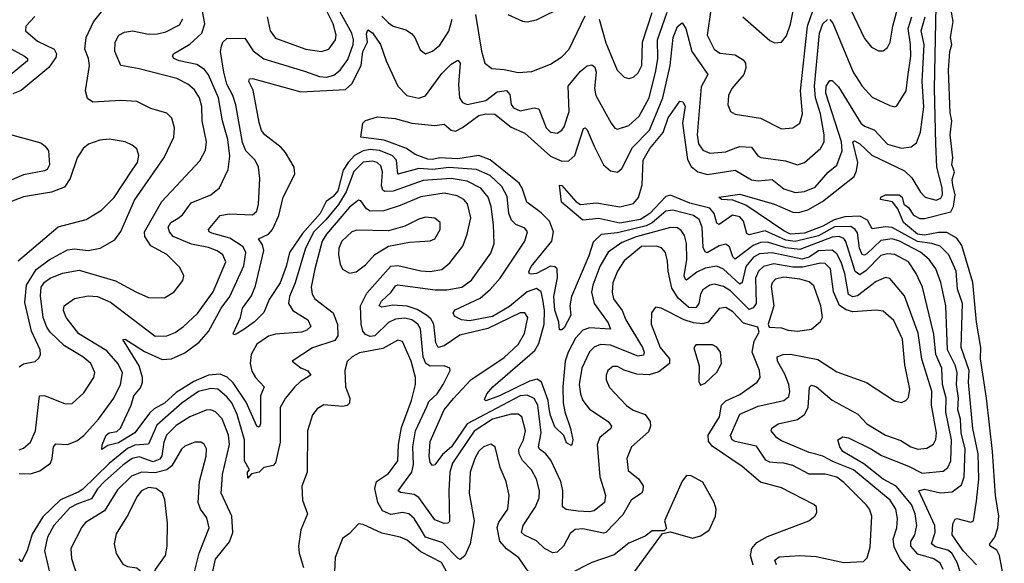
# Model space of a CAD drawing. Extents: x 1443846 to 1577407, y 839182 to 927291.
# Tile 529 of 535: x 1564348 to 1568610, y 912411 to 914763. Entities that reach past the tile are written whole.
import ezdxf

# ---------------------------------------------------------------- set-up
doc = ezdxf.new("R2010")
doc.units = 0

msp = doc.modelspace()

# ---------------------------------------------------------------- linework, layer by layer
at = {"layer": '0CON20XD'}
for points in [[(1567930.9, 914835), (1568005, 914680.8), (1568035, 914643.1), (1568065, 914628.6), (1568085, 914628.6), (1568105, 914642.5), (1568116.1, 914665), (1568127.6, 914735), (1568180.2, 914935)], [(1567623.3, 912405), (1567616.2, 912425), (1567635, 912438.6), (1567725, 912445.6), (1567795, 912441.2), (1567915, 912415.5), (1568000.6, 912419.4), (1568015.7, 912435), (1568029.3, 912480.7), (1568036.5, 912615), (1568026.8, 912645), (1568013.1, 912663.1), (1567915, 912760.7), (1567885, 912783.2), (1567835, 912797.4), (1567765, 912797.5), (1567694.8, 912834.8), (1567655, 912844.8), (1567625, 912845.2), (1567595, 912849.1), (1567577.9, 912857.9), (1567537.6, 912917.6), (1567445, 912937.6), (1567431.5, 912945), (1567424.1, 912964.1), (1567465, 913056.3), (1567545, 913091.5), (1567655, 913115.9), (1567676.8, 913133.2), (1567681.2, 913155), (1567677, 913185), (1567659.7, 913229.7), (1567628.2, 913285), (1567626.9, 913305), (1567653.3, 913315), (1567685, 913315.2), (1567803, 913293), (1567885, 913240), (1568013.4, 913193.4), (1568134.6, 913114.6), (1568165, 913107.1), (1568183.8, 913115), (1568195, 913128.8), (1568200.4, 913165), (1568179.9, 913269.9), (1568169.7, 913380.3), (1568131.7, 913461.7), (1568085, 913501.8), (1568055, 913506.8), (1567955, 913499.3), (1567925, 913507.1), (1567896.7, 913526.7), (1567870.5, 913585), (1567857.1, 913685), (1567835, 913708.1), (1567815, 913709.7), (1567737.6, 913692.3), (1567695, 913692.6), (1567612.7, 913707.3), (1567567.3, 913695), (1567545.6, 913674.4), (1567533, 913645), (1567536, 913535), (1567523, 913517), (1567505, 913509.1), (1567425, 913590.2), (1567395, 913607.9), (1567355, 913618.3), (1567335, 913614.7), (1567305, 913594.6), (1567295.2, 913575), (1567288.1, 913535), (1567275, 913516.1), (1567245, 913518.1), (1567198.3, 913558.3), (1567171.3, 913601.3), (1567155.2, 913675), (1567152.3, 913717.7), (1567143.8, 913755), (1567126, 913776), (1567105, 913783.2), (1567038.8, 913781.2), (1566965, 913718.9), (1566935.7, 913675), (1566915.6, 913625), (1566912.4, 913582.4), (1566918.8, 913555), (1566955.1, 913505.1), (1566971.6, 913465), (1567044.2, 913345), (1567051.3, 913325), (1567048, 913312), (1567025, 913307.2), (1566905, 913354.8), (1566861.6, 913358.4), (1566835, 913346.3), (1566814.2, 913325.8), (1566780.6, 913255), (1566770, 913185), (1566774.8, 913145), (1566786.2, 913115), (1566815, 913077.8), (1566895.5, 913025), (1566910, 913005), (1566906.4, 912995), (1566859.6, 912955), (1566847.5, 912925), (1566859.2, 912785), (1566874.6, 912735), (1566883.6, 912705), (1566879.6, 912675), (1566835, 912638.8), (1566815, 912633.7), (1566765, 912636.3), (1566713.4, 912643.4), (1566697.1, 912655), (1566699.4, 912725), (1566690.3, 912765), (1566647.3, 912857.3), (1566625.1, 912885.1), (1566597.5, 912905), (1566594, 912915), (1566604.8, 912975.2), (1566590.3, 913095), (1566574.3, 913124.3), (1566545, 913138.1), (1566515, 913136), (1566285.2, 913014.8), (1566216.5, 912915), (1566178.2, 912881.8), (1566145, 912836.9), (1566135, 912834.5), (1566125, 912848), (1566120, 912875), (1566125, 912938.6), (1566184.8, 913075), (1566226, 913124), (1566300.6, 913205), (1566445, 913301), (1566505, 913358.2), (1566533.3, 913405), (1566547.4, 913475), (1566535, 913494.5), (1566515, 913494.2), (1566375, 913427.5), (1566252.6, 913397.4), (1566185, 913352), (1566160, 913345), (1566149.2, 913365), (1566140.5, 913445), (1566128.2, 913468.2), (1566108.9, 913485), (1566068.8, 913508.8), (1566025, 913524), (1565962.5, 913527.5), (1565915, 913518.7), (1565903.8, 913525), (1565914.1, 913545), (1565955.8, 913584.2), (1565975, 913612), (1565984.8, 913615.2), (1566146.2, 913593.8), (1566196.3, 913593.7), (1566261.9, 913605), (1566303.4, 913636.6), (1566386.6, 913753.4), (1566401.6, 913795), (1566399.5, 913875), (1566388.1, 913955), (1566376.1, 913995), (1566344.3, 914034.3), (1566285, 914064.2), (1566215, 914076.2), (1566095, 914066.9), (1565965, 914021.3), (1565928.8, 914018.8), (1565920, 914025), (1565913.8, 914043.8), (1565918.8, 914105), (1565910.9, 914130.9), (1565895, 914144.8), (1565875, 914151.2), (1565835, 914146.2), (1565794.1, 914105.9), (1565761.8, 914018.2), (1565727.3, 913962.7), (1565673.7, 913896.3), (1565621.4, 913845), (1565584.8, 913774.8), (1565540.7, 913625), (1565516, 913565), (1565511.8, 913535), (1565530.4, 913505), (1565595.5, 913465), (1565607.5, 913435), (1565590.7, 913419.3), (1565569.1, 913410.9), (1565455, 913402), (1565425, 913393.7), (1565375, 913359), (1565350.5, 913315), (1565345.9, 913275), (1565352.9, 913242.9), (1565368.2, 913215), (1565405.5, 913175), (1565390.7, 913135), (1565390, 913015), (1565385, 913000.8), (1565373.9, 913005), (1565328.5, 913108.5), (1565272, 913192), (1565246.3, 913216.3), (1565215, 913228.8), (1565165, 913225.1), (1565102.1, 913197.9), (1565025, 913149.9), (1564975, 913103.9), (1564930.6, 913079.4), (1564909.5, 913060.5), (1564846.1, 912975), (1564775, 912932.3), (1564728.8, 912921.2), (1564703, 912903), (1564704.3, 912924.3), (1564721.6, 912965), (1564735, 912975.6), (1564768.5, 912981.5), (1564784.2, 912995.8), (1564830.3, 913095), (1564841.6, 913135), (1564870.3, 913169.7), (1564879.4, 913195), (1564879.7, 913215), (1564865.3, 913265), (1564795, 913380), (1564805, 913380.8), (1564888, 913328), (1564965, 913292.4), (1565005, 913295.2), (1565062.2, 913322.2), (1565125, 913367.5), (1565165, 913413.3), (1565220.4, 913515), (1565256.9, 913565), (1565318.6, 913698.6), (1565327.2, 913755), (1565315, 913779.7), (1565258.1, 913818.1), (1565179.3, 913839.3), (1565167.5, 913845), (1565165.4, 913855), (1565215.6, 913915), (1565255, 913923.5), (1565355, 913918.5), (1565375, 913934.3), (1565382.2, 913965), (1565386.7, 914075), (1565382.3, 914125), (1565366.9, 914155), (1565327.5, 914195), (1565312, 914232), (1565284.2, 914395), (1565271, 914435), (1565245, 914483.8), (1565231.1, 914535), (1565217.7, 914625), (1565221.5, 914648.5), (1565227.8, 914665), (1565245, 914681.5), (1565322.1, 914682.1), (1565358.6, 914628.6), (1565405, 914593.4), (1565580.5, 914540.5), (1565645, 914517.5), (1565675.6, 914514.4), (1565707, 914523), (1565735, 914544.7), (1565769, 914591), (1565790.7, 914655), (1565792.9, 914675), (1565785.7, 914705), (1565697.2, 914865)], [(1567873, 913897), (1567825, 913869.7), (1567745, 913838.9), (1567685, 913835.6), (1567655, 913849.1), (1567490.6, 913960.6), (1567435, 913981.3), (1567386.2, 913985), (1567374, 913995), (1567465, 914008), (1567615, 913965.3), (1567695, 913930), (1567721.1, 913928.9), (1567759.9, 913940.1), (1567823.4, 913976.6), (1567960, 914085), (1567970.7, 914109.3), (1567975.6, 914144.4), (1567954.8, 914235), (1567961.5, 914238.5), (1567985, 914225.3), (1568037.1, 914177.1), (1568178.5, 914108.5), (1568209, 914079), (1568247, 914017), (1568267.5, 913995), (1568315, 913982), (1568335, 913990.4), (1568342, 914005), (1568341.4, 914035), (1568318.3, 914125), (1568314.1, 914225), (1568308, 914465), (1568316.4, 914895)], [(1568610, 912335), (1568588.9, 912445), (1568577.8, 912467.8), (1568547.6, 912487.6), (1568546.7, 912495), (1568569.1, 912525), (1568582.4, 912565), (1568586.1, 912615), (1568571.6, 912705), (1568558.4, 912895), (1568532.4, 913125), (1568507.6, 913295), (1568508.2, 913345), (1568489.8, 913455), (1568474, 913626), (1568426.3, 913786.3), (1568405, 913817.3), (1568361.5, 913841.5), (1568325, 913842.7), (1568265, 913829.9), (1568234.8, 913835), (1568173.4, 913885), (1568148.9, 913945), (1568125.3, 913975.3), (1568074, 913985), (1568075.8, 913995), (1568095, 914004.4), (1568155, 914004.6), (1568167.5, 913995), (1568175.4, 913965.4), (1568195, 913950), (1568217.6, 913917.6), (1568245, 913903.3), (1568265, 913903.3), (1568379, 913931), (1568390.6, 913955), (1568397.2, 914005), (1568386.9, 914046.9), (1568385, 914070), (1568394.1, 914105), (1568382.9, 914135), (1568386.9, 914165), (1568376.1, 914265), (1568383.4, 914325), (1568375, 914360), (1568368.6, 914545), (1568373.9, 914625), (1568382.5, 914655), (1568376.7, 914685), (1568389.2, 914755), (1568366, 914885)], [(1564345, 913261.5), (1564365, 913273.4), (1564415.4, 913284.6), (1564430.9, 913299.1), (1564437.3, 913315), (1564436.1, 913335), (1564398.9, 913415), (1564370.8, 913539.2), (1564377.3, 913615), (1564418.6, 913681.4), (1564475, 913723.6), (1564555, 913766.9), (1564585, 913771.3), (1564645, 913764.7), (1564695.8, 913775), (1564759.4, 913810.6), (1564785, 913846.9), (1564845, 913982.5), (1564973.4, 914166.6), (1565014.6, 914255), (1565018.2, 914295), (1565006.1, 914336.1), (1564985, 914358.6), (1564915, 914377.9), (1564855, 914408.2), (1564785, 914413.8), (1564665, 914406.2), (1564641.1, 914421.1), (1564632.9, 914455), (1564650.4, 914565), (1564646.2, 914595), (1564629.6, 914635), (1564635.7, 914685), (1564667.2, 914752.8), (1564746.4, 914853.6)], [(1565418.8, 914775), (1565431.8, 914715), (1565455, 914682.5), (1565585.8, 914635), (1565655, 914624.7), (1565686.5, 914635), (1565715.3, 914675), (1565718.1, 914695), (1565705.2, 914745), (1565654.6, 914845)], [(1567340, 914805), (1567323.7, 914695), (1567354.2, 914635), (1567378.2, 914618.2), (1567445, 914611), (1567479.2, 914589.2), (1567490, 914575), (1567491.6, 914555), (1567483, 914525), (1567430.5, 914465), (1567416.5, 914435), (1567413.1, 914395), (1567425, 914366.2), (1567444.5, 914354.5), (1567555, 914337.1), (1567645, 914290), (1567694.6, 914295.4), (1567725.5, 914315), (1567737.1, 914355), (1567727.4, 914455), (1567758.4, 914735), (1567789.7, 914825)], [(1564345, 912799.7), (1564395, 912798.4), (1564435, 912811.2), (1564480.8, 912845), (1564489, 912865), (1564494.8, 912915.2), (1564505, 912927.9), (1564555, 912925.9), (1564595, 912941.4), (1564625.8, 912964.2), (1564688.4, 913035), (1564754.7, 913125), (1564784.3, 913185), (1564793, 913235), (1564774.3, 913274.3), (1564725, 913330.2), (1564603.9, 913403.9), (1564549.6, 913475), (1564537.9, 913505), (1564540, 913525), (1564585, 913557.1), (1564645, 913568.7), (1564684.2, 913565.8), (1564741.3, 913541.3), (1564935, 913393.8), (1564985, 913395.3), (1565020.8, 913409.1), (1565057.1, 913435), (1565118.2, 913491.8), (1565185, 913586.2), (1565240.8, 913715), (1565226.8, 913745), (1565202.5, 913762.5), (1565165, 913777.7), (1565091, 913791), (1565012.6, 913825), (1564995.8, 913845), (1564990, 913865), (1565002.7, 913885), (1565034.3, 913904.3), (1565052, 913918), (1565090.2, 913969.8), (1565175.2, 914004.8), (1565213.1, 914035), (1565250.3, 914115), (1565258, 914172), (1565248.6, 914245), (1565226.3, 914325), (1565208.7, 914425), (1565165, 914523.8), (1565147.3, 914547.3), (1565115, 914568.9), (1565037.5, 914585), (1565015.6, 914595), (1565010, 914605), (1565013.3, 914615), (1565085, 914657.1), (1565135.7, 914705), (1565148.7, 914745), (1565136.1, 914815)], [(1566321.1, 914785), (1566346.6, 914626.6), (1566361.4, 914575), (1566391.1, 914551.1), (1566445, 914547.3), (1566505, 914533.8), (1566565, 914538.9), (1566645, 914570.9), (1566695, 914602.2), (1566726.9, 914635), (1566795, 914778.7)], [(1566460.8, 914785), (1566525, 914755.6), (1566545, 914753.1), (1566585, 914762.5), (1566705, 914821.2)], [(1566856.3, 914765), (1566885, 914661.9), (1566934.7, 914544.7), (1566965, 914513.3), (1566985, 914508.5), (1567005, 914513.5), (1567025, 914532.5), (1567040.5, 914565), (1567044, 914665), (1567086.2, 914793.8)], [(1567101.3, 914541.3), (1567110.9, 914595), (1567109.4, 914675), (1567150.9, 914795)], [(1567477.5, 914775), (1567595, 914672.5), (1567615, 914662), (1567645, 914665.8), (1567667, 914693), (1567685, 914743.8), (1567698.4, 914815)], [(1564414.1, 914775.9), (1564374.5, 914735), (1564372.7, 914715), (1564425, 914670.3), (1564497.7, 914635), (1564506.8, 914615), (1564505, 914598.8), (1564474, 914556), (1564354, 914456), (1564318.6, 914441.4)], [(1564345, 912901.8), (1564365, 912910), (1564395, 912935.6), (1564416.6, 912985), (1564433.7, 913136.3), (1564455, 913137.8), (1564545, 913100.6), (1564575, 913103.1), (1564625, 913149.2), (1564669.1, 913215), (1564673.4, 913236.6), (1564655.6, 913275.6), (1564621.8, 913305), (1564542.2, 913352.2), (1564480.4, 913410.4), (1564465, 913432.3), (1564450, 913475), (1564437.5, 913567.5), (1564441, 913605), (1564455, 913626.8), (1564480.4, 913645), (1564533.4, 913666.6), (1564605, 913679.8), (1564763.2, 913633.2), (1564850, 913585), (1564905, 913560.6), (1564975, 913558.9), (1565017.1, 913585), (1565054.4, 913635), (1565058.6, 913655), (1565041.1, 913691.1), (1564985, 913746.5), (1564915, 913784.7), (1564889.6, 913825), (1564888.4, 913845), (1564963.3, 913976.7), (1565127.2, 914152.8), (1565151.7, 914198.3), (1565156.1, 914235), (1565138, 914325), (1565137, 914387), (1565125.8, 914425), (1565105, 914459.6), (1565075, 914483.3), (1565027.8, 914507.8), (1564865, 914549.8), (1564785, 914564.2), (1564759.6, 914625), (1564761.1, 914665), (1564776.9, 914695), (1564800.9, 914709.1), (1564836, 914714), (1564905, 914700.7), (1564945, 914701.4), (1564979.9, 914710.1), (1565039, 914741), (1565054.2, 914765.8)], [(1566164.6, 914164.6), (1566135, 914157.2), (1566115, 914159.7), (1566059.2, 914179.2), (1566021.8, 914205), (1565925, 914241.7), (1565824.2, 914254.2), (1565833.3, 914315), (1565845, 914326.2), (1565897.3, 914342.7), (1565972.5, 914335), (1566045.7, 914315.7), (1566145, 914304.6), (1566185, 914310), (1566215.3, 914285.3), (1566235, 914280.3), (1566265, 914295.7), (1566335, 914348.6), (1566365, 914355.2), (1566405, 914353.8), (1566475, 914297.8), (1566535, 914271.1), (1566645, 914172.8), (1566695, 914150.5), (1566725, 914152.4), (1566750.3, 914175), (1566788.7, 914291.3), (1566795, 914294.3), (1566805, 914285.6), (1566833.9, 914216.1), (1566875, 914134.5), (1566905, 914108.5), (1566935, 914103.1), (1566955, 914119.2), (1567000.8, 914209.2), (1567073.8, 914285), (1567131.6, 914425), (1567163.7, 914565), (1567177, 914685), (1567195, 914733.1), (1567215, 914748.6), (1567232, 914725), (1567257.7, 914625), (1567327.3, 914525), (1567297.6, 914472.4), (1567280.4, 914265), (1567286.3, 914225), (1567305, 914198.2), (1567335, 914184.7), (1567405, 914191.1), (1567443.8, 914206.2), (1567465, 914213.8), (1567515, 914211.1), (1567543.8, 914173.8), (1567556.5, 914166.5), (1567662.2, 914152.2), (1567715, 914135.4), (1567745, 914144.5), (1567815, 914205.5), (1567830, 914235), (1567830.8, 914265), (1567814.8, 914355), (1567792.9, 914425), (1567788.7, 914475), (1567809.4, 914705), (1567825, 914744.6), (1567845, 914763.8)], [(1565915, 914778.2), (1565945, 914748.4), (1565965, 914734.2), (1566018.8, 914718.8), (1566043.4, 914703.4), (1566058.8, 914685), (1566082, 914632), (1566104.5, 914614.5), (1566135, 914626.5), (1566166.9, 914653.1), (1566205, 914713.1), (1566219.6, 914765)], [(1568434.8, 912325), (1568405.9, 912415), (1568382.8, 912455), (1568365, 912468.7), (1568312.7, 912482.7), (1568294.7, 912495), (1568310.2, 912545), (1568309, 912575), (1568240.6, 912725), (1568265, 912731.8), (1568333.6, 912716.4), (1568385, 912720.7), (1568425, 912750.4), (1568435.9, 912785), (1568440.3, 912905), (1568422.7, 912975), (1568421, 913035), (1568409.2, 913075), (1568412.1, 913125), (1568403.6, 913185), (1568405.4, 913235), (1568398.1, 913265), (1568364.7, 913334.7), (1568357.6, 913525), (1568335.2, 913625.2), (1568313.3, 913685), (1568285.3, 913725), (1568246.8, 913756.8), (1568155.7, 913805), (1568125, 913814.6), (1568075, 913808.1), (1568015, 913750.2), (1568005, 913744.8), (1567995, 913747.6), (1567982.9, 913775), (1567975, 913840), (1567965, 913855.2), (1567945, 913868.1), (1567875, 913866.4), (1567805, 913827.3), (1567705, 913803), (1567665, 913808.3), (1567575, 913848.7), (1567505, 913832.4), (1567495, 913837.3), (1567481.1, 913891.1), (1567465, 913909.6), (1567433.5, 913916.5), (1567375, 913877.3), (1567365, 913882.9), (1567353.8, 913925), (1567335, 913947.7), (1567249.4, 913969.4), (1567165, 914003.2), (1567145, 913998.1), (1567075, 913923.7), (1567035, 913898), (1566945, 913882.1), (1566855, 913902.8), (1566785, 913895.8), (1566693.7, 913973.7), (1566685, 914047.5), (1566695, 914045.7), (1566755, 913976.2), (1566775, 913963.8), (1566845, 913971.1), (1566945, 913952.9), (1567005, 913967.8), (1567026.4, 913993.6), (1567042.1, 914047.9), (1567046.3, 914155), (1567075.9, 914205), (1567134, 914275), (1567155, 914337.5), (1567205, 914410.3), (1567218, 914408), (1567228, 914388), (1567217.6, 914315), (1567238.5, 914158.5), (1567255, 914128.1), (1567284, 914105), (1567325, 914093.7), (1567445, 914111.1), (1567515, 914069.6), (1567545, 914066), (1567605, 914071.1), (1567655, 914031.5), (1567705, 914015.7), (1567745, 914019.1), (1567791.9, 914038.1), (1567847.3, 914102.7), (1567885, 914133.8), (1567908.3, 914195), (1567905.6, 914235), (1567837.7, 914445), (1567838.4, 914475), (1567855, 914499.4), (1567865, 914499.2), (1567892, 914472), (1567988.6, 914315), (1568005, 914302.5), (1568046.6, 914286.6), (1568105, 914224.7), (1568165, 914206.9), (1568207.4, 914212.6), (1568229.9, 914230.1), (1568246.8, 914276.8), (1568261.1, 914385), (1568254.9, 914495), (1568263, 914655), (1568250.6, 914715), (1568267.3, 914775)], [(1567855, 914763.6), (1567868.1, 914748.1), (1567955.9, 914535.9), (1567995, 914474.4), (1568037.4, 914427.4), (1568115, 914390.8), (1568135, 914386), (1568145, 914390), (1568184.7, 914455.3), (1568192.3, 914515), (1568204.8, 914605), (1568204.5, 914655), (1568193.7, 914725), (1568209.5, 914775)], [(1568215.5, 912365), (1568159.2, 912429.2), (1568132.9, 912482.9), (1568128.9, 912515), (1568144.2, 912565), (1568148.1, 912605), (1568140.2, 912645), (1568116.1, 912685), (1567956.6, 912815), (1567870, 912850), (1567825, 912875.2), (1567793.7, 912883.7), (1567765, 912890.3), (1567645, 912941.1), (1567625, 912954.6), (1567600.6, 912985), (1567603.9, 912996.1), (1567630.8, 913015), (1567715, 913032.6), (1567745, 913055.3), (1567761, 913085), (1567767.1, 913172.9), (1567775, 913182.2), (1567796.5, 913175), (1567865, 913116.6), (1567976.6, 913056.6), (1568015, 913014.7), (1568095, 912965.3), (1568162.6, 912942.6), (1568205, 912915.3), (1568235, 912905.3), (1568275, 912909.1), (1568303.9, 912926.1), (1568313.5, 912946.5), (1568316.4, 912975), (1568295.4, 913095.4), (1568295.8, 913155.8), (1568253.6, 913293.6), (1568237.1, 913407), (1568178.6, 913568.6), (1568115, 913643.6), (1568095, 913647.1), (1568055, 913629.5), (1567975, 913568.2), (1567954, 913564), (1567935, 913574.1), (1567919.3, 913665), (1567904, 913714), (1567885, 913750.3), (1567865, 913765.6), (1567805, 913762.4), (1567765, 913735.1), (1567735, 913727.1), (1567605, 913754.5), (1567550.8, 913749.2), (1567524.8, 913735), (1567491.1, 913695), (1567475, 913625.5), (1567465, 913619.1), (1567395, 913683.5), (1567365, 913696.8), (1567315, 913687.8), (1567279.4, 913670.6), (1567235, 913635.5), (1567229.5, 913639.5), (1567224.1, 913655), (1567235.9, 913725), (1567233.9, 913795), (1567225, 913829.4), (1567211.4, 913851.4), (1567195, 913862.5), (1567165, 913864.4), (1567017.1, 913822.9), (1566955, 913798.9), (1566895, 913757.6), (1566859.6, 913695), (1566828.7, 913615), (1566823.7, 913583.7), (1566835.2, 913535), (1566895, 913451.8), (1566905.3, 913424.7), (1566815, 913429.5), (1566785, 913420), (1566754.1, 913385), (1566722.5, 913325), (1566709.7, 913285), (1566699.3, 913175), (1566700.8, 913105), (1566707, 913067), (1566732.7, 912995), (1566742.2, 912945), (1566738.6, 912925), (1566735, 912920.8), (1566715, 912932.9), (1566703.6, 912963.6), (1566665, 913001.8), (1566645, 913050), (1566639.8, 913079.8), (1566634.9, 913115), (1566606.5, 913195), (1566587.5, 913207.5), (1566555, 913199.1), (1566424.4, 913135), (1566365, 913114.7), (1566360.2, 913120.2), (1566369.3, 913145), (1566396.6, 913175), (1566578.5, 913331.5), (1566595, 913361.5), (1566617.5, 913445), (1566619.2, 913505), (1566612.4, 913552.4), (1566604.8, 913584.8), (1566585, 913600.3), (1566545, 913585.1), (1566468.2, 913521.8), (1566395, 913478.9), (1566295, 913459.7), (1566260.8, 913465), (1566230, 913480), (1566224.4, 913495), (1566232.9, 913507.1), (1566341.4, 913558.6), (1566384.9, 913595.1), (1566427.2, 913645), (1566535.2, 913804.8), (1566545.4, 913845), (1566535, 913860.5), (1566495, 913877), (1566476.7, 913895), (1566465.5, 913925), (1566458.3, 913998.3), (1566435, 914041.1), (1566385, 914088.7), (1566325, 914115.2), (1566206.2, 914123.8), (1566135.7, 914114.3), (1566075, 914118.7), (1565985, 914094.8), (1565979, 914155), (1565960, 914175), (1565905, 914197.5), (1565865, 914200.8), (1565834.9, 914195.1), (1565797.1, 914175), (1565769.2, 914145), (1565748.8, 914111.2), (1565725, 914022), (1565705, 913997.4), (1565674.5, 913975.6), (1565649.2, 913925), (1565572.6, 913837.4), (1565516.3, 913755), (1565502, 913695), (1565475.6, 913625), (1565428, 913552), (1565405, 913495.7), (1565365, 913455.7), (1565318, 913422), (1565285, 913402.5), (1565275, 913400), (1565271.4, 913405), (1565304.4, 913475), (1565312.5, 913515), (1565351.5, 913568.5), (1565368.7, 913611.3), (1565404, 913765), (1565399.3, 913789.3), (1565382.2, 913815), (1565425, 913834.7), (1565442, 913855), (1565469.8, 913915), (1565488.7, 913995), (1565538.9, 914095), (1565535.6, 914125), (1565498, 914188), (1565480.1, 914210.1), (1565408.6, 914265), (1565395, 914283.8), (1565385, 914317.5), (1565358.2, 914458.2), (1565340, 914495), (1565342.8, 914507.2), (1565355, 914508.9), (1565565, 914450), (1565758.8, 914461.2), (1565785.8, 914485), (1565826.1, 914565), (1565833.4, 914625), (1565853.5, 914665), (1565849.1, 914700.9), (1565855, 914719.2), (1565875, 914705.5), (1565910, 914655), (1565933.9, 914585), (1565985.3, 914475.3), (1566024.3, 914435), (1566075, 914423.6), (1566105, 914433.3), (1566175, 914530), (1566215, 914570.6), (1566245, 914588.1), (1566254.5, 914574.5), (1566247.2, 914482.8), (1566251.8, 914425), (1566265, 914404.5), (1566285, 914395.3), (1566366.2, 914413.8), (1566415, 914450.2), (1566455, 914455.7), (1566469, 914439), (1566475.2, 914395.2), (1566485, 914381.1), (1566515, 914368.4), (1566575, 914381.1), (1566595, 914377.7), (1566626.7, 914295), (1566645, 914276.8), (1566675, 914271.5), (1566695, 914284.6), (1566705, 914299.5), (1566725.8, 914365), (1566721.6, 914475), (1566775, 914540.3), (1566805, 914562.9), (1566825, 914567.9), (1566837, 914557), (1566843.7, 914535), (1566836, 914465), (1566841.9, 914435), (1566907.8, 914315), (1566923.7, 914293.7), (1566935, 914288.6), (1566985, 914304.6), (1567029.2, 914345), (1567072.3, 914425), (1567101.3, 914541.3)], [(1564295.3, 914645), (1564368.9, 914605), (1564381.1, 914595), (1564382, 914585), (1564315, 914530.2)], [(1564276, 914275), (1564439.3, 914229.3), (1564458.5, 914215), (1564471.9, 914195), (1564477.5, 914135), (1564466.3, 914115), (1564455, 914108.3), (1564365, 914091.9), (1564135, 913993)], [(1564340.8, 913719.2), (1564515, 913867.2), (1564635, 913897.7), (1564701.4, 913938.6), (1564756.7, 913993.3), (1564835, 914112.1), (1564857.7, 914145), (1564863.6, 914175), (1564855, 914204.2), (1564835, 914220), (1564804.7, 914234.7), (1564735, 914246.1), (1564695, 914241.8), (1564645.5, 914224.5), (1564622.9, 914205), (1564597.1, 914165), (1564566, 914075), (1564541.2, 914038.8), (1564485, 914016.4), (1564365, 913995.9), (1564205, 913936.1)], [(1568345.9, 912385), (1568332.3, 912412.3), (1568305, 912431.3), (1568235, 912450.7), (1568204.8, 912485), (1568204.8, 912505), (1568223.1, 912535), (1568231.9, 912575), (1568224.2, 912625), (1568207.9, 912665), (1568141.5, 912745), (1568085, 912775.1), (1568001.4, 912841.4), (1567910.9, 912895), (1567897.5, 912915), (1567890, 912945), (1567911.3, 912958.7), (1567936.1, 912953.9), (1568035, 912905.3), (1568077.7, 912877.7), (1568195, 912831.9), (1568255, 912800.9), (1568345, 912810.3), (1568365.8, 912825), (1568378.8, 912855), (1568381.3, 912945), (1568356.7, 913065), (1568358.1, 913125), (1568342.4, 913185), (1568340, 913255), (1568313.8, 913315), (1568305, 913402), (1568256.1, 913606.1), (1568228.3, 913665), (1568195.3, 913715), (1568136.6, 913746.6), (1568105, 913750.5), (1568075, 913742.2), (1568012.6, 913677.4), (1567985, 913658.4), (1567965, 913672.8), (1567923.7, 913803.7), (1567915, 913816), (1567895, 913825.4), (1567865, 913822.3), (1567725, 913768), (1567665, 913776.5), (1567585, 913800.9), (1567555, 913798.9), (1567523.4, 913786.6), (1567445, 913726.1), (1567435, 913736.9), (1567420.1, 913780.1), (1567405, 913791.3), (1567375, 913784), (1567324.2, 913754.2), (1567315, 913758.9), (1567307, 913777), (1567302.5, 913865), (1567288.5, 913898.5), (1567265.3, 913915.3), (1567175, 913939), (1567145, 913934.5), (1567085.6, 913884.4), (1567059.2, 913870.8), (1566935, 913841.1), (1566865, 913832.8), (1566829.6, 913800.4), (1566811.2, 913741.2), (1566736.2, 913565), (1566730, 913525), (1566733.1, 913485), (1566705, 913429.1), (1566695, 913420.5), (1566685, 913421.2), (1566681.9, 913455), (1566665, 913505.8), (1566660.5, 913565), (1566675.9, 913645.9), (1566674.4, 913684.4), (1566664, 913694), (1566645, 913696), (1566585, 913664.6), (1566561.7, 913661.7), (1566554, 913664), (1566552.2, 913672.2), (1566561.6, 913695), (1566651.9, 913805), (1566659.3, 913845), (1566640.8, 913890.8), (1566605, 913927.4), (1566542.9, 913972.9), (1566523.6, 914033.6), (1566509.7, 914055), (1566385, 914155.8), (1566335, 914175.5), (1566245, 914161.2), (1566164.6, 914164.6)], [(1567522.8, 912402.8), (1567511.6, 912445), (1567516.9, 912475), (1567539.3, 912500.7), (1567585, 912526.9), (1567763.8, 912595), (1567789.2, 912615), (1567798.7, 912631.3), (1567797.5, 912655), (1567786, 912665), (1567645, 912737.3), (1567555, 912762.3), (1567475, 912829.6), (1567345, 912917.5), (1567330.2, 912940.2), (1567328.1, 912965), (1567376.9, 913045), (1567385.7, 913095), (1567405, 913114), (1567465, 913141.9), (1567540.8, 913195), (1567552.9, 913215), (1567550.5, 913245), (1567519, 913325), (1567527.3, 913372.7), (1567549.4, 913410.6), (1567542.8, 913432.8), (1567480.4, 913450.4), (1567435, 913498.9), (1567405, 913517.5), (1567375, 913513.9), (1567328.3, 913455), (1567305, 913447.1), (1567265, 913450.8), (1567223.7, 913463.7), (1567125, 913515.4), (1567100.7, 913519.3), (1567082.2, 913495), (1567081.6, 913445), (1567120.2, 913345), (1567160.4, 913295), (1567160.3, 913275), (1567115, 913239.8), (1567073.2, 913226.8), (1567019, 913229), (1566965, 913246.9), (1566935, 913261.9), (1566915, 913262.5), (1566894.2, 913245), (1566886, 913225), (1566886, 913205), (1566901.4, 913171.4), (1566975, 913093.3), (1567003.4, 913073.4), (1567055.2, 913055.2), (1567077.6, 913025), (1567078.9, 913005), (1567069.5, 912980.5), (1566995.6, 912915), (1566976.2, 912865), (1566982.1, 912812.1), (1567026.3, 912776.3), (1567046.9, 912746.9), (1567045.9, 912725), (1567039.2, 912715), (1566995, 912684.6), (1566958.8, 912621.2), (1566885, 912544.7), (1566875, 912541.6), (1566785, 912561.1), (1566752.5, 912557.5), (1566730.3, 912539.7), (1566702, 912485), (1566675, 912459.3), (1566655, 912456.5), (1566620, 912475), (1566585, 912508.4), (1566532.4, 912532.4), (1566520.4, 912545), (1566527.6, 912575), (1566580.5, 912655), (1566595.9, 912695), (1566597.6, 912725), (1566584.6, 912775), (1566563.3, 912815), (1566525, 912856.6), (1566510.2, 912885), (1566509.2, 912905), (1566528.7, 912945), (1566538, 912985), (1566521.2, 913045), (1566505.7, 913055.7), (1566475.7, 913055.7), (1566395, 913035.1), (1566315, 912982.7), (1566220.7, 912845), (1566210.5, 912805), (1566205.9, 912725), (1566208, 912592), (1566201.2, 912585), (1566185, 912583.5), (1566145, 912599.6), (1566076.2, 912696.2), (1566055, 912709), (1565996.9, 912716.9), (1565986.9, 912725), (1566045.6, 912805), (1566051.9, 912838.1), (1566050.3, 912915), (1566061.1, 912985), (1566112.1, 913092.1), (1566119.5, 913110.5), (1566154.3, 913145), (1566181.7, 913185), (1566211.4, 913245), (1566210, 913255), (1566185.3, 913265.3), (1566125, 913264.5), (1566106, 913276), (1566095.1, 913305), (1566082.3, 913425), (1566071.9, 913445), (1566045, 913464.8), (1566015, 913471.5), (1565975, 913467.7), (1565945, 913452.8), (1565885.9, 913395), (1565865, 913392.4), (1565845, 913400.8), (1565832.7, 913415), (1565825.7, 913445), (1565822.8, 913525), (1565850, 913580), (1565955, 913695.9), (1565985, 913699.1), (1566085, 913676.1), (1566125, 913673), (1566175, 913682.6), (1566209.2, 913710.8), (1566266.3, 913783.7), (1566284.8, 913835.2), (1566300.3, 913905), (1566286.8, 913966.8), (1566270, 913985), (1566241, 914001), (1566185, 914011.9), (1566085, 913997), (1565995, 913958.3), (1565923.6, 913936.4), (1565865, 913934.4), (1565849.2, 913945), (1565825, 913978.5), (1565815, 913981.8), (1565775, 913951.9), (1565675.9, 913835), (1565657.2, 913805), (1565624.8, 913685), (1565610.2, 913605), (1565613.4, 913575), (1565626.1, 913555), (1565704.2, 913494.2), (1565723.6, 913443.6), (1565724.8, 913395), (1565712.7, 913375), (1565615, 913343.6), (1565527.5, 913285), (1565565, 913256.2), (1565595, 913243.5), (1565608.1, 913225), (1565562.8, 913197.2), (1565537, 913173)], [(1565775, 913665.7), (1565805, 913671.8), (1565845, 913702.9), (1565885, 913746.5), (1565945, 913783.1), (1566035, 913800.4), (1566124.5, 913805.5), (1566145, 913814.4), (1566167.5, 913855), (1566167.5, 913885), (1566145, 913904.4), (1566105, 913908.5), (1566075, 913900.4), (1566015, 913869.1), (1565945, 913849.5), (1565807.2, 913852.8), (1565785, 913845.4), (1565742.7, 913805), (1565728.9, 913775), (1565728.2, 913745), (1565734.6, 913704.6), (1565745, 913684), (1565775, 913665.7)], [(1568489.5, 912405), (1568431.2, 912465), (1568384.8, 912535), (1568387.5, 912582.5), (1568397.5, 912602.5), (1568405, 912605.5), (1568465, 912589.5), (1568476.9, 912595), (1568489.7, 912680.3), (1568499.1, 912775), (1568497.4, 912885), (1568473.7, 912995), (1568455.4, 913195), (1568458.3, 913245), (1568423.5, 913345), (1568428.8, 913535), (1568407.2, 913597.2), (1568401, 913675), (1568369.7, 913745), (1568333, 913783), (1568296.9, 913795), (1568233.6, 913803.6), (1568125, 913863.2), (1568095, 913866.7), (1568038.7, 913858.7), (1568018.4, 913895), (1567985, 913913.5), (1567919.7, 913910.3), (1567873, 913897)], [(1567714.6, 913415.4), (1567775, 913424.6), (1567815, 913456.9), (1567823.2, 913475), (1567815.8, 913525), (1567785, 913610.8), (1567765, 913628.6), (1567725, 913639.6), (1567655, 913649.5), (1567619.5, 913640.5), (1567605.8, 913625), (1567601.2, 913608.8), (1567611.7, 913525), (1567587.1, 913445), (1567592.1, 913432.1), (1567645, 913430), (1567675, 913419.3), (1567714.6, 913415.4)], [(1566550, 912375), (1566508.2, 912435), (1566455, 912473.2), (1566426.4, 912506.4), (1566414.1, 912565.9), (1566421.3, 912588.7), (1566461.5, 912645), (1566466.9, 912705), (1566453.8, 912765), (1566427.5, 912825), (1566405.6, 912915), (1566386.8, 912926.8), (1566355, 912915.4), (1566335, 912896.7), (1566317.7, 912865), (1566297.9, 912805), (1566293.2, 912715), (1566315.4, 912595), (1566298.1, 912495), (1566275, 912443.1), (1566255, 912427.7), (1566245, 912433.1), (1566179.9, 912499.9), (1566105, 912524), (1566086, 912556), (1566055, 912604.7), (1566031.9, 912625), (1566005, 912631.2), (1565955, 912621.9), (1565918.9, 912638.9), (1565897.6, 912675), (1565885.2, 912735), (1565893, 912765), (1565945, 912800.3), (1565984.7, 912855), (1565987.6, 912925), (1566000.8, 912999.2), (1566043.5, 913115), (1566061.9, 913185), (1566060.5, 913215), (1566043, 913285), (1566005, 913370), (1565985, 913376.2), (1565919.6, 913340.4), (1565818.4, 913321.6), (1565786.9, 913305), (1565765.3, 913284.7), (1565754.7, 913245.3), (1565758, 913175), (1565776.6, 913125), (1565775.8, 913104.2), (1565765.6, 913094.4), (1565745, 913089.3), (1565665, 913097.3), (1565635, 913080), (1565615, 913053.8), (1565593.8, 912985), (1565592.9, 912805), (1565569.1, 912745), (1565572.2, 912685), (1565593.8, 912625), (1565564.3, 912555.7), (1565555.3, 912485.3), (1565557.6, 912455), (1565576.8, 912393.2)], [(1567295, 913182.5), (1567315, 913190), (1567365, 913238.6), (1567385.4, 913275), (1567381.9, 913325), (1567366.2, 913346.2), (1567346.2, 913356.2), (1567275, 913355.8), (1567266.2, 913343.8), (1567288.6, 913265), (1567287, 913197), (1567295, 913182.5)], [(1565537, 913173), (1565497.8, 913125), (1565475.3, 913085), (1565474.8, 912935), (1565455, 912845.8), (1565445, 912834.4), (1565404.2, 912825), (1565384, 912806), (1565351.7, 912798.3), (1565335, 912780), (1565333.3, 912805), (1565342.5, 912815), (1565320.3, 912855), (1565321.7, 912945), (1565289.4, 913055), (1565265.9, 913105), (1565245, 913131.7), (1565205, 913164.4), (1565175, 913167.5), (1565122, 913155), (1565051.7, 913105), (1564940.9, 913009.1), (1564905, 912926.8), (1564847, 912923), (1564815, 912907.2), (1564735, 912843.5), (1564619.3, 912730.7), (1564600.4, 912719.6), (1564524.2, 912685.8), (1564448.2, 912611.8), (1564402.4, 912537.6), (1564380.3, 912465), (1564355, 912418.1), (1564345, 912430)], [(1565164.1, 912285), (1565195, 912428.9), (1565256.1, 912503.9), (1565270.5, 912545), (1565266.1, 912615), (1565220.5, 912715), (1565222.4, 912752.4), (1565226.2, 912795), (1565255.6, 912925.6), (1565252.1, 912965), (1565225, 913036), (1565195, 913067.1), (1565175, 913074.7), (1565155, 913074.2), (1565084.5, 913045.5), (1565025, 913006.9), (1564982.8, 912965), (1564972, 912935), (1564963.8, 912876.2), (1564955, 912861.7), (1564925, 912849.9), (1564865, 912871.7), (1564835, 912864.5), (1564794, 912836), (1564715.6, 912765), (1564685, 912733.1), (1564659.3, 912690.7), (1564595, 912667.8), (1564565, 912650.6), (1564495.6, 912575), (1564468.1, 912525), (1564454.8, 912465), (1564486, 912336)], [(1565097, 912345), (1565124.5, 912455.5), (1565167.5, 912565), (1565157.8, 912607.8), (1565130.6, 912645), (1565120.8, 912675), (1565126.1, 912765), (1565154.6, 912875.4), (1565156.2, 912906.2), (1565146.9, 912926.9), (1565132.5, 912935), (1565105.4, 912935.4), (1565062.2, 912917.8), (1565048.5, 912905), (1565007, 912833), (1564984.3, 912815.7), (1564935, 912802.4), (1564874.6, 912805.4), (1564832.1, 912787.9), (1564771.1, 912728.9), (1564715, 912638.2), (1564632.3, 912587.7), (1564617.3, 912567.3), (1564569.4, 912475), (1564571.9, 912431.9), (1564595, 912360)], [(1567005, 912368.5), (1567130, 912540), (1567165, 912547.5), (1567259.7, 912520.3), (1567295, 912530), (1567332, 912555), (1567359.2, 912615), (1567362, 912645), (1567354, 912675), (1567305, 912762), (1567255, 912790), (1567235, 912791.2), (1567215, 912766.7), (1567138.8, 912595), (1567147.5, 912562.5), (1567138.3, 912551.7), (1567085, 912551.2), (1567055, 912528.6), (1566985, 912498.6), (1566921.6, 912448.4), (1566824.6, 912415.4), (1566725, 912364.7)], [(1564915, 912340), (1564936.2, 912385), (1564979.2, 912445), (1564986.9, 912485), (1564988.1, 912585), (1564976.1, 912686.1), (1564966.5, 912715), (1564938, 912735), (1564905, 912739.2), (1564875, 912725.3), (1564855, 912698.9), (1564817.3, 912622.7), (1564765, 912539.2), (1564757.1, 912495), (1564765, 912453.8), (1564795, 912407.5), (1564815, 912397.5), (1564855, 912392), (1564915, 912340)], [(1566210.2, 912350.2), (1566174.1, 912415), (1566085, 912460.5), (1566025, 912511.3), (1565995, 912524.6), (1565915, 912541.8), (1565835, 912578.9), (1565815, 912582), (1565775, 912540), (1565745, 912518.8), (1565713.3, 912436.7), (1565704, 912226)]]:
    msp.add_lwpolyline(points, dxfattribs=at)

doc.saveas('drawing.dxf')
